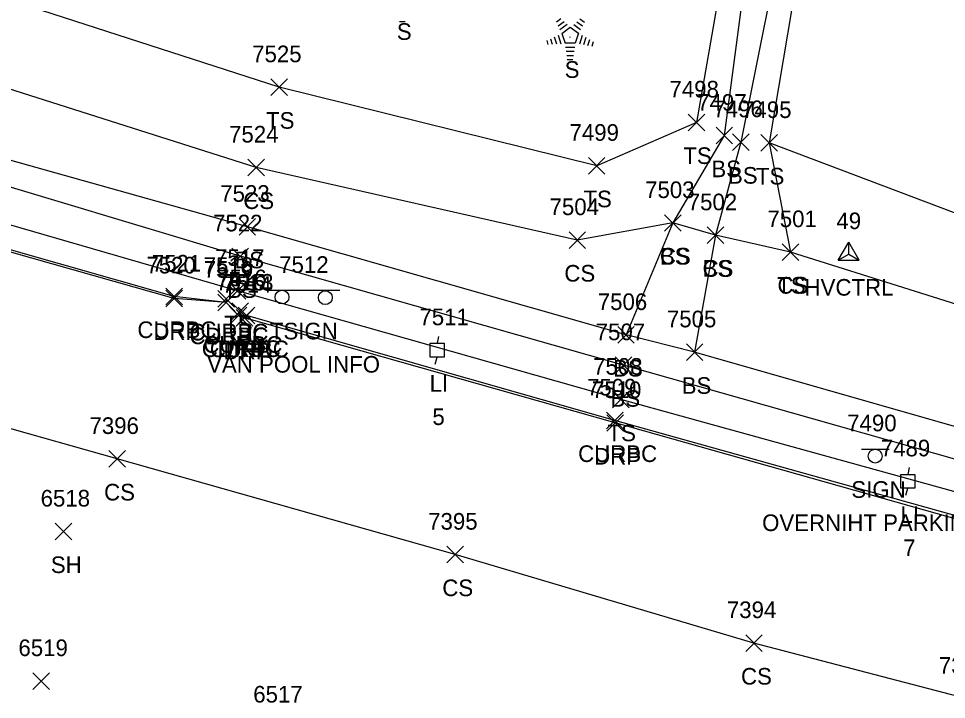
# Model space of a CAD drawing. Extents: x 1505656 to 1508446, y 700805 to 703031.
# Drawn here: x 1507608.7 to 1507720.3, y 701450.1 to 701532.1 of the extents above; entities that cross this region are included whole.
import ezdxf

# ---------------------------------------------------------------- set-up
doc = ezdxf.new("R2010")
doc.units = 0
for name, color, linetype in [('C_A', 7, 'Continuous'), ('C_I', 7, 'Continuous'), ('CPSM', 7, 'Continuous'), ('L_A', 7, 'Continuous'), ('L_I', 7, 'Continuous'), ('L_TIC', 7, 'Continuous'), ('LELB', 7, 'Continuous'), ('LTC', 7, 'Continuous'), ('R_A', 7, 'Continuous'), ('R_I', 7, 'Continuous'), ('R_TIC', 7, 'Continuous'), ('RC', 7, 'Continuous'), ('RDP', 7, 'Continuous'), ('S_A', 7, 'Continuous'), ('S_C', 7, 'Continuous'), ('S_I', 7, 'Continuous'), ('SSGN', 7, 'Continuous'), ('U_A', 7, 'Continuous'), ('U_C', 7, 'Continuous'), ('U_I', 7, 'Continuous'), ('ULP', 7, 'Continuous')]:
    doc.layers.add(name, color=color, linetype=linetype)

msp = doc.modelspace()

# ---------------------------------------------------------------- linework, layer by layer
at = {"layer": 'CPSM'}
for p, q in [((1507707.31, 701503), (1507708.56, 701505.17)), ((1507709.81, 701503), (1507708.56, 701505.17)), ((1507708.56, 701503.72), (1507708.56, 701505.17)), ((1507707.31, 701503), (1507708.56, 701503.72)), ((1507707.31, 701503), (1507709.81, 701503)), ((1507708.56, 701503.72), (1507708.56, 701503.72)), ((1507708.56, 701503.72), (1507709.81, 701503))]:
    msp.add_line(p, q, dxfattribs=at)
at = {"layer": 'L_TIC'}
for points in [[(1507639.03, 701522.8), (1507641.03, 701524.8)], [(1507641.03, 701522.8), (1507639.03, 701524.8)], [(1507689.25, 701518.56), (1507691.25, 701520.56)], [(1507691.25, 701518.56), (1507689.25, 701520.56)], [(1507689.25, 701518.56), (1507691.25, 701520.56)], [(1507691.25, 701518.56), (1507689.25, 701520.56)], [(1507692.59, 701516.97), (1507694.59, 701518.97)], [(1507694.59, 701516.97), (1507692.59, 701518.97)], [(1507694.59, 701516.19), (1507696.59, 701518.19)], [(1507696.59, 701516.19), (1507694.59, 701518.19)], [(1507697.99, 701516.09), (1507699.99, 701518.09)], [(1507699.99, 701516.09), (1507697.99, 701518.09)], [(1507697.99, 701516.09), (1507699.99, 701518.09)], [(1507699.99, 701516.09), (1507697.99, 701518.09)], [(1507636.25, 701513.14), (1507638.25, 701515.14)], [(1507638.25, 701513.14), (1507636.25, 701515.14)], [(1507677.23, 701513.35), (1507679.23, 701515.35)], [(1507679.23, 701513.35), (1507677.23, 701515.35)], [(1507686.4, 701506.46), (1507688.4, 701508.46)], [(1507688.4, 701506.46), (1507686.4, 701508.46)], [(1507686.4, 701506.46), (1507688.4, 701508.46)], [(1507688.4, 701506.46), (1507686.4, 701508.46)], [(1507635.19, 701506.01), (1507637.19, 701508.01)], [(1507637.19, 701506.01), (1507635.19, 701508.01)], [(1507674.9, 701504.41), (1507676.9, 701506.41)], [(1507676.9, 701504.41), (1507674.9, 701506.41)], [(1507691.53, 701504.99), (1507693.53, 701506.99)], [(1507693.53, 701504.99), (1507691.53, 701506.99)], [(1507691.53, 701504.99), (1507693.53, 701506.99)], [(1507693.53, 701504.99), (1507691.53, 701506.99)], [(1507700.55, 701502.96), (1507702.55, 701504.96)], [(1507702.55, 701502.96), (1507700.55, 701504.96)], [(1507700.55, 701502.96), (1507702.55, 701504.96)], [(1507702.55, 701502.96), (1507700.55, 701504.96)], [(1507634.32, 701502.45), (1507636.32, 701504.45)], [(1507636.32, 701502.45), (1507634.32, 701504.45)], [(1507633.99, 701498.3), (1507635.99, 701500.3)], [(1507635.99, 701498.3), (1507633.99, 701500.3)], [(1507680.76, 701492.99), (1507682.76, 701494.99)], [(1507682.76, 701492.99), (1507680.76, 701494.99)], [(1507680.76, 701492.99), (1507682.76, 701494.99)], [(1507682.76, 701492.99), (1507680.76, 701494.99)], [(1507689.02, 701490.91), (1507691.02, 701492.91)], [(1507691.02, 701490.91), (1507689.02, 701492.91)], [(1507689.02, 701490.91), (1507691.02, 701492.91)], [(1507691.02, 701490.91), (1507689.02, 701492.91)], [(1507680.45, 701489.36), (1507682.45, 701491.36)], [(1507682.45, 701489.36), (1507680.45, 701491.36)], [(1507680.13, 701485.21), (1507682.13, 701487.21)], [(1507682.13, 701485.21), (1507680.13, 701487.21)], [(1507619.51, 701478.08), (1507621.51, 701480.08)], [(1507621.51, 701478.08), (1507619.51, 701480.08)], [(1507613.05, 701469.35), (1507615.05, 701471.35)], [(1507615.05, 701469.35), (1507613.05, 701471.35)], [(1507660.21, 701466.57), (1507662.21, 701468.57)], [(1507662.21, 701466.57), (1507660.21, 701468.57)], [(1507696.16, 701455.93), (1507698.16, 701457.93)], [(1507698.16, 701455.93), (1507696.16, 701457.93)], [(1507610.38, 701451.36), (1507612.38, 701453.36)], [(1507612.38, 701451.36), (1507610.38, 701453.36)]]:
    msp.add_lwpolyline(points, dxfattribs=at)
at = {"layer": 'LELB'}
for points in [[(1508002.64, 701414.99), (1507979.81, 701421.48), (1507944.12, 701429.96), (1507890.75, 701447.74), (1507838.58, 701464.8), (1507785.46, 701481.02), (1507746.69, 701489.76), (1507701.55, 701503.96), (1507692.53, 701505.99), (1507687.4, 701507.46), (1507675.9, 701505.41), (1507637.25, 701514.14), (1507591.55, 701528.66), (1507550.69, 701540.13), (1507511.03, 701552.01), (1507480.52, 701561.6), (1507443.25, 701571.18), (1507410.03, 701581.07), (1507381.3, 701588.8), (1507363.75, 701593.74)], [(1507700.01, 701567.77), (1507697.97, 701558.14), (1507694.84, 701546.04), (1507690.25, 701519.56)], [(1507706.67, 701566.48), (1507704.83, 701556.27), (1507703.46, 701543.53), (1507698.99, 701517.09), (1507701.55, 701503.96)], [(1507703.86, 701563.53), (1507700.68, 701563.99), (1507699.63, 701557.78), (1507697.23, 701545.63), (1507693.59, 701517.97), (1507687.4, 701507.46), (1507681.76, 701493.99)], [(1507703.86, 701563.53), (1507702.55, 701556.77), (1507701.45, 701546.37), (1507695.59, 701517.19), (1507692.53, 701505.99), (1507690.02, 701491.91)], [(1507690.25, 701519.56), (1507678.23, 701514.35), (1507640.03, 701523.8), (1507594.65, 701538.46), (1507552.15, 701546.6), (1507515.48, 701560.34)], [(1507743.18, 701476.74), (1507690.02, 701491.91), (1507681.76, 701493.99), (1507636.19, 701507.01), (1507588.82, 701520.29), (1507550.11, 701531.19), (1507508.78, 701543.69)], [(1507961.59, 701339.24), (1507966.85, 701350.7), (1507978.17, 701377.39), (1507984.09, 701389.47), (1507985.9, 701400), (1507982.93, 701404.51), (1507975.58, 701408.41), (1507939.36, 701418.02), (1507887.4, 701433), (1507830.78, 701448.35), (1507779.7, 701462.88), (1507741.84, 701473.25), (1507681.45, 701490.36), (1507635.32, 701503.45), (1507588.25, 701517.58), (1507549.89, 701527.96), (1507509.02, 701539.67), (1507500.81, 701537.99)], [(1507957.97, 701341.22), (1507963.56, 701352.62), (1507975.47, 701378.26), (1507978.77, 701386.48), (1507982.5, 701396.8), (1507977.99, 701401.91), (1507971.66, 701405.43), (1507937.72, 701414.26), (1507886.35, 701430.08), (1507855.57, 701436.04), (1507830.32, 701445.86), (1507778.56, 701459.11), (1507741.37, 701469.57), (1507681.13, 701486.21), (1507634.99, 701499.3), (1507587.2, 701513.15), (1507549.3, 701524.06), (1507506.58, 701535.31)], [(1508154.35, 701426.77), (1508127.36, 701424.8), (1508117.18, 701422.55), (1508087.33, 701416.79), (1508064.83, 701410.79), (1508066.66, 701419.74), (1508059.3, 701421.35), (1508054.24, 701408.37), (1508038.64, 701402.52), (1508017.45, 701393.31), (1507999.23, 701386.55), (1508004.56, 701399.96), (1508002.66, 701415), (1508002.64, 701414.99), (1507982.45, 701429.7), (1507948.4, 701442.92), (1507895.43, 701458.86), (1507841.28, 701473.44), (1507789.73, 701489.92), (1507749.11, 701498.17), (1507698.99, 701517.09)], [(1507853.38, 701412.73), (1507819.28, 701423.33), (1507764.32, 701437.71), (1507722.67, 701450.24), (1507697.16, 701456.93), (1507661.21, 701467.57), (1507620.51, 701479.08), (1507591.5, 701487.27), (1507565.65, 701494.4)]]:
    msp.add_lwpolyline(points, dxfattribs=at)
at = {"layer": 'LTC'}
for p, q in [((1507673.39, 701531.66), (1507673.92, 701532.04)), ((1507673.6, 701531.19), (1507674.31, 701531.7)), ((1507675.84, 701531.67), (1507676.52, 701531.17)), ((1507676.21, 701532.02), (1507676.76, 701531.62)), ((1507655.17, 701531.65), (1507654.49, 701531.65)), ((1507673.81, 701530.73), (1507674.69, 701531.37)), ((1507674.04, 701530.27), (1507675.05, 701531.01)), ((1507675.05, 701531.01), (1507676.05, 701530.28)), ((1507675.47, 701531.32), (1507676.28, 701530.73)), ((1507672.67, 701529.62), (1507672.88, 701528.97)), ((1507673.13, 701529.84), (1507673.4, 701529)), ((1507673.58, 701530.05), (1507673.91, 701529.03)), ((1507674.04, 701530.27), (1507674.43, 701529.08)), ((1507676.05, 701530.28), (1507675.66, 701529.08)), ((1507676.48, 701530.01), (1507676.15, 701528.97)), ((1507676.93, 701529.76), (1507676.64, 701528.88)), ((1507677.37, 701529.51), (1507677.14, 701528.78)), ((1507672.22, 701529.4), (1507672.37, 701528.94)), ((1507675.66, 701529.08), (1507674.43, 701529.08)), ((1507675.62, 701528.58), (1507674.47, 701528.58)), ((1507677.82, 701529.26), (1507677.63, 701528.69)), ((1507675.53, 701528.08), (1507674.55, 701528.08)), ((1507675.45, 701527.58), (1507674.62, 701527.58)), ((1507675.37, 701527.08), (1507674.69, 701527.08))]:
    msp.add_line(p, q, dxfattribs=at)
at = {"layer": 'R_TIC'}
for points in [[(1507626.38, 701497.62), (1507628.38, 701499.62)], [(1507628.38, 701497.62), (1507626.38, 701499.62)], [(1507626.39, 701497.39), (1507628.39, 701499.39)], [(1507628.39, 701497.39), (1507626.39, 701499.39)], [(1507632.63, 701497.33), (1507634.63, 701499.33)], [(1507634.63, 701497.33), (1507632.63, 701499.33)], [(1507632.65, 701496.88), (1507634.65, 701498.88)], [(1507634.65, 701496.88), (1507632.65, 701498.88)], [(1507632.65, 701496.88), (1507634.65, 701498.88)], [(1507634.65, 701496.88), (1507632.65, 701498.88)], [(1507634.11, 701495.34), (1507636.11, 701497.34)], [(1507636.11, 701495.34), (1507634.11, 701497.34)], [(1507634.11, 701495.34), (1507636.11, 701497.34)], [(1507636.11, 701495.34), (1507634.11, 701497.34)], [(1507634.31, 701495.85), (1507636.31, 701497.85)], [(1507636.31, 701495.85), (1507634.31, 701497.85)], [(1507634.84, 701495.06), (1507636.84, 701497.06)], [(1507636.84, 701495.06), (1507634.84, 701497.06)], [(1507635.09, 701495.32), (1507637.09, 701497.32)], [(1507637.09, 701495.32), (1507635.09, 701497.32)], [(1507679.42, 701482.71), (1507681.42, 701484.71)], [(1507681.42, 701482.71), (1507679.42, 701484.71)], [(1507679.44, 701482.4), (1507681.44, 701484.4)], [(1507681.44, 701482.4), (1507679.44, 701484.4)]]:
    msp.add_lwpolyline(points, dxfattribs=at)
at = {"layer": 'RC'}
for points in [[(1507633.63, 701498.33), (1507633.65, 701497.88), (1507627.38, 701498.62), (1507585.93, 701510.41), (1507548.29, 701520.94), (1507516.53, 701529.92), (1507514.92, 701530.09), (1507515.14, 701530.67)], [(1507739.84, 701468.47), (1507739.59, 701467.92), (1507738.48, 701468.16), (1507736.26, 701468.11), (1507680.42, 701483.71), (1507636.09, 701496.32), (1507635.11, 701496.34), (1507635.31, 701496.85)]]:
    msp.add_lwpolyline(points, dxfattribs=at)
at = {"layer": 'RDP'}
msp.add_lwpolyline([(1507736.3, 701467.67), (1507680.44, 701483.4), (1507635.84, 701496.06), (1507635.11, 701496.34), (1507633.65, 701497.88), (1507627.39, 701498.39), (1507585.87, 701510.13), (1507548.4, 701520.72), (1507516.54, 701529.62), (1507514.92, 701530.09)], dxfattribs=at)
at = {"layer": 'SSGN'}
for p, q in [((1507638.7, 701499.38), (1507647.3, 701499.38)), ((1507642.72, 701498.48), (1507642.72, 701498.48)), ((1507710.1, 701480.25), (1507713.43, 701480.25)), ((1507711.74, 701479.42), (1507711.74, 701479.42))]:
    msp.add_line(p, q, dxfattribs=at)
for centre in [(1507640.36, 701498.55), (1507645.57, 701498.48), (1507711.74, 701479.42)]:
    msp.add_circle(centre, 0.833, dxfattribs=at)
at = {"layer": 'ULP'}
for p, q in [((1507659.19, 701493.82), (1507659.03, 701492.99)), ((1507658.19, 701491.32), (1507658.19, 701492.99)), ((1507658.19, 701492.99), (1507659.86, 701492.99)), ((1507659.86, 701492.99), (1507659.86, 701491.32)), ((1507659.03, 701492.16), (1507659.03, 701492.16)), ((1507659.86, 701491.32), (1507658.19, 701491.32)), ((1507658.78, 701490.49), (1507659.03, 701491.32)), ((1507714.85, 701475.56), (1507714.85, 701477.22)), ((1507714.85, 701477.22), (1507716.52, 701477.22)), ((1507715.85, 701478.06), (1507715.69, 701477.22)), ((1507716.52, 701477.22), (1507716.52, 701475.56)), ((1507715.69, 701476.39), (1507715.69, 701476.39)), ((1507716.52, 701475.56), (1507714.85, 701475.56)), ((1507715.44, 701474.72), (1507715.69, 701475.56))]:
    msp.add_line(p, q, dxfattribs=at)

# ---------------------------------------------------------------- texts
at = {"layer": 'C_A'}
msp.add_text('HVCTRL', height=2, dxfattribs=at).set_placement((1507703.25, 701498.72))
at = {"layer": 'C_I'}
msp.add_text('49', height=2, dxfattribs=at).set_placement((1507707.08, 701506.72))
at = {"layer": 'L_A'}
for s, p in [('S', (1507654.18, 701529.49)), ('S', (1507674.38, 701524.92)), ('TS', (1507638.44, 701518.8)), ('TS', (1507688.66, 701514.56)), ('TS', (1507688.66, 701514.56)), ('BS', (1507692.03, 701512.97)), ('BS', (1507694.03, 701512.19)), ('TS', (1507697.4, 701512.09)), ('TS', (1507697.4, 701512.09)), ('CS', (1507635.7, 701509.14)), ('TS', (1507676.64, 701509.35)), ('BS', (1507634.63, 701502.01)), ('CS', (1507685.84, 701502.46)), ('BS', (1507685.84, 701502.46)), ('CS', (1507690.97, 701500.99)), ('BS', (1507690.97, 701500.99)), ('CS', (1507674.34, 701500.41)), ('BS', (1507633.76, 701498.45)), ('TS', (1507699.96, 701498.96)), ('CS', (1507699.99, 701498.96)), ('TS', (1507633.4, 701494.3)), ('BS', (1507680.2, 701488.99)), ('BS', (1507680.2, 701488.99)), ('BS', (1507688.46, 701486.91)), ('BS', (1507688.46, 701486.91)), ('BS', (1507679.89, 701485.36)), ('TS', (1507679.54, 701481.21)), ('CS', (1507618.95, 701474.08)), ('SH', (1507612.54, 701465.35)), ('CS', (1507659.65, 701462.57)), ('CS', (1507695.6, 701451.93))]:
    msp.add_text(s, height=2, dxfattribs=at).set_placement(p)
at = {"layer": 'L_I'}
for s, p in [('7525', (1507636.77, 701526.8)), ('7498', (1507686.99, 701522.56)), ('7498', (1507686.99, 701522.56)), ('7497', (1507690.33, 701520.97)), ('7496', (1507692.27, 701520.19)), ('7495', (1507695.73, 701520.09)), ('7495', (1507695.73, 701520.09)), ('7524', (1507633.99, 701517.14)), ('7499', (1507674.96, 701517.35)), ('7523', (1507632.93, 701510.01)), ('7503', (1507684.06, 701510.46)), ('7503', (1507684.06, 701510.46)), ('7502', (1507689.19, 701508.99)), ('7502', (1507689.19, 701508.99)), ('7504', (1507672.56, 701508.41)), ('7522', (1507632.06, 701506.45)), ('7501', (1507698.78, 701506.96)), ('7501', (1507698.78, 701506.96)), ('7517', (1507632.3, 701502.3)), ('7506', (1507678.36, 701496.99)), ('7506', (1507678.36, 701496.99)), ('7505', (1507686.68, 701494.91)), ('7505', (1507686.68, 701494.91)), ('7507', (1507678.11, 701493.36)), ('7508', (1507677.8, 701489.21)), ('7396', (1507617.19, 701482.08)), ('6518', (1507611.31, 701473.35)), ('7395', (1507657.95, 701470.57)), ('7394', (1507693.9, 701459.93)), ('6519', (1507608.64, 701455.36)), ('7387', (1507719.41, 701453.24)), ('6517', (1507636.9, 701449.77))]:
    msp.add_text(s, height=2, dxfattribs=at).set_placement(p)
at = {"layer": 'LTC'}
msp.add_text('.', height=1.04, rotation=270, dxfattribs=at).set_placement((1507674.93, 701530.02))
at = {"layer": 'R_A'}
for s, p in [('CURBC', (1507622.96, 701493.62)), ('DRP', (1507624.88, 701493.39)), ('CURBC', (1507629.21, 701493.33)), ('CURBC', (1507629.23, 701492.88)), ('DRP', (1507631.14, 701492.88)), ('CURBC', (1507630.89, 701491.85)), ('CURBC', (1507630.7, 701491.34)), ('CURBC', (1507631.67, 701491.32)), ('DRP', (1507632.6, 701491.34)), ('DRP', (1507633.33, 701491.06)), ('CURBC', (1507676, 701478.71)), ('DRP', (1507677.92, 701478.4))]:
    msp.add_text(s, height=2, dxfattribs=at).set_placement(p)
at = {"layer": 'R_I'}
for s, p in [('7520', (1507624.04, 701501.39)), ('7521', (1507624.69, 701501.62)), ('7518', (1507630.93, 701501.33)), ('7519', (1507630.95, 701500.88)), ('7519', (1507630.95, 701500.88)), ('7516', (1507632.56, 701499.85)), ('7515', (1507632.42, 701499.34)), ('7515', (1507632.42, 701499.34)), ('7514', (1507633.15, 701499.06)), ('7513', (1507633.39, 701499.32)), ('7509', (1507677.07, 701486.71)), ('7510', (1507677.66, 701486.4))]:
    msp.add_text(s, height=2, dxfattribs=at).set_placement(p)
at = {"layer": 'S_A'}
for s, p in [('TSIGN', (1507638.9, 701493.46)), ('SIGN', (1507708.88, 701474.4))]:
    msp.add_text(s, height=2, dxfattribs=at).set_placement(p)
at = {"layer": 'S_C'}
for s, p in [('VAN POOL INFO', (1507631.35, 701489.46)), ('OVERNIHT PARKING', (1507698.14, 701470.4))]:
    msp.add_text(s, height=2, dxfattribs=at).set_placement(p)
at = {"layer": 'S_I'}
for s, p in [('7512', (1507640.02, 701501.46)), ('7490', (1507708.38, 701482.4))]:
    msp.add_text(s, height=2, dxfattribs=at).set_placement(p)
at = {"layer": 'U_A'}
for p in [(1507658.13, 701487.16), (1507714.79, 701471.39)]:
    msp.add_text('LI', height=2, dxfattribs=at).set_placement(p)
at = {"layer": 'U_C'}
for s, p in [('5', (1507658.46, 701483.16)), ('7', (1507715.12, 701467.39))]:
    msp.add_text(s, height=2, dxfattribs=at).set_placement(p)
at = {"layer": 'U_I'}
for s, p in [('7511', (1507656.9, 701495.16)), ('7489', (1507712.42, 701479.39))]:
    msp.add_text(s, height=2, dxfattribs=at).set_placement(p)

doc.saveas('drawing.dxf')
